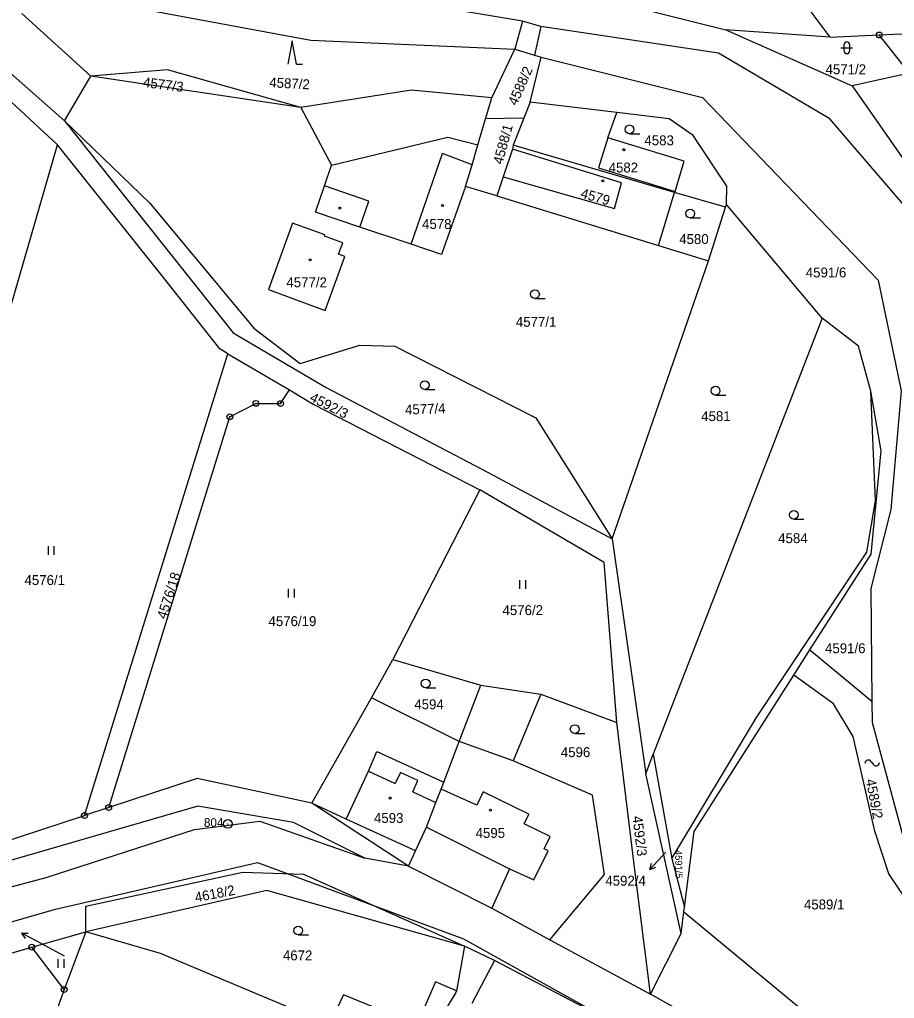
# Model space of a CAD drawing. Extents: x -733394 to -722299, y -1082822 to -1075049.
# Drawn here: x -726137.2 to -725987, y -1076641.5 to -1076473.5 of the extents above; entities that cross this region are included whole.
import ezdxf

# ---------------------------------------------------------------- set-up
doc = ezdxf.new("R2010")
doc.units = 0
for name, color, linetype in [('Hranice parcel', 7, 'Continuous'), ('Parcelní čísla', 7, 'Continuous'), ('Pop  PČ popisy', 7, 'Continuous'), ('Vnitřní kresba', 7, 'Continuous'), ('Značky bodu BP', 7, 'Continuous'), ('Značky budov', 7, 'Continuous'), ('Značky kultur', 7, 'Continuous')]:
    doc.layers.add(name, color=color, linetype=linetype)

msp = doc.modelspace()

# ---------------------------------------------------------------- linework, layer by layer
at = {"layer": 'Hranice parcel'}
for p, q in [((-725998.05, -1076476.5), (-726002.01, -1076471.23)), ((-726125.01, -1076483.18), (-726136.8, -1076472.41)), ((-725998.05, -1076476.5), (-726015.97, -1076475.23)), ((-726015.97, -1076475.23), (-725994.3, -1076484.8)), ((-725998.05, -1076476.5), (-725989.63, -1076476.1)), ((-725989.63, -1076476.1), (-725981.52, -1076475.71)), ((-725984.46, -1076482.64), (-725989.63, -1076476.1)), ((-726056.15, -1076486.87), (-726052.21, -1076478.53)), ((-726049.57, -1076487.61), (-726047.68, -1076479.91)), ((-726139.77, -1076481.78), (-726129.52, -1076490.84)), ((-726129.52, -1076490.84), (-726125.01, -1076483.18)), ((-726088.93, -1076488.53), (-726125.01, -1076483.18)), ((-725984.46, -1076482.64), (-725994.3, -1076484.8)), ((-726130.71, -1076494.97), (-726142.14, -1076484.36)), ((-726057.21, -1076490.49), (-726056.15, -1076486.87)), ((-726049.57, -1076487.61), (-726050.66, -1076490.38)), ((-726034.68, -1076489.42), (-726049.57, -1076487.61)), ((-726058.52, -1076494.96), (-726057.21, -1076490.49)), ((-726050.66, -1076490.38), (-726057.21, -1076490.49)), ((-726050.66, -1076490.38), (-726052.5, -1076495.03)), ((-726145.48, -1076545.97), (-726130.71, -1076494.97)), ((-726112.76, -1076517.42), (-726130.71, -1076494.97)), ((-726024.76, -1076503.14), (-726052.5, -1076495.03)), ((-726055.27, -1076503.73), (-726060.66, -1076502.08)), ((-726055.27, -1076503.73), (-726027.54, -1076512.21)), ((-726027.54, -1076512.21), (-726024.76, -1076503.14)), ((-726016.03, -1076505.68), (-726024.76, -1076503.14)), ((-726016.03, -1076505.68), (-726015.88, -1076505.2)), ((-725999.44, -1076524.69), (-726015.88, -1076505.2)), ((-726018.95, -1076514.84), (-726016.03, -1076505.68)), ((-726027.54, -1076512.21), (-726018.95, -1076514.84)), ((-726035.5, -1076562.56), (-726018.95, -1076514.84)), ((-725999.44, -1076524.69), (-726028.44, -1076599.55)), ((-726126.06, -1076610.07), (-726101.44, -1076530.82)), ((-726101.44, -1076530.82), (-726090.89, -1076537.03)), ((-726092.4, -1076539.37), (-726090.89, -1076537.03)), ((-726058.23, -1076554.15), (-726073.12, -1076583.3)), ((-726036.88, -1076566.63), (-726058.23, -1076554.15)), ((-726035.5, -1076562.56), (-726029.69, -1076602.89)), ((-726001.53, -1076581.65), (-725991.02, -1076565.19)), ((-726034.69, -1076594.12), (-726036.88, -1076566.63)), ((-726004.28, -1076585.96), (-726001.53, -1076581.65)), ((-726001.53, -1076581.65), (-725990.92, -1076590.43)), ((-726076.83, -1076589.88), (-726073.12, -1076583.3)), ((-726073.12, -1076583.3), (-726058.04, -1076587.72)), ((-725997.51, -1076590.92), (-726004.28, -1076585.96)), ((-726061.74, -1076597.38), (-726058.04, -1076587.72)), ((-726087.05, -1076607.97), (-726076.83, -1076589.88)), ((-726061.74, -1076597.38), (-726076.83, -1076589.88)), ((-726029.69, -1076602.89), (-726028.44, -1076599.55)), ((-726028.44, -1076599.55), (-726025.22, -1076617.44)), ((-726023.67, -1076630.34), (-726029.69, -1076602.89)), ((-726106.74, -1076603.73), (-726121.92, -1076608.71)), ((-726087.05, -1076607.97), (-726106.74, -1076603.73)), ((-726121.92, -1076608.71), (-726126.06, -1076610.07)), ((-726070.44, -1076618.76), (-726087.05, -1076607.97)), ((-726025.22, -1076617.44), (-726023.08, -1076625.79)), ((-726023.18, -1076626.58), (-726023.08, -1076625.79)), ((-726023.67, -1076630.34), (-726023.18, -1076626.58)), ((-726023.18, -1076626.58), (-725998.24, -1076647.24)), ((-726135.12, -1076632.67), (-726125.85, -1076630.01)), ((-726125.85, -1076630.01), (-726129.55, -1076639.93)), ((-726046.19, -1076631.41), (-726028.88, -1076640.72)), ((-726028.88, -1076640.72), (-726023.67, -1076630.34)), ((-726129.55, -1076639.93), (-726135.12, -1076632.67)), ((-726060.86, -1076632.5), (-726062.21, -1076640.17)), ((-726062.21, -1076640.17), (-726062.41, -1076640.57))]:
    msp.add_line(p, q, dxfattribs=at)
for points in [[(-726139.43, -1076462.61), (-726123.36, -1076470.28), (-726087.21, -1076477.01), (-726052.21, -1076478.53)], [(-726050.87, -1076473.73), (-726086.61, -1076467.72), (-726122.32, -1076462.14)], [(-726085.75, -1076463.98), (-726048.56, -1076467.04), (-726015.97, -1076475.23)], [(-726017.26, -1076479.23), (-726047.73, -1076474.67), (-726050.87, -1076473.73)], [(-726052.21, -1076478.53), (-726048.81, -1076479.54), (-726047.68, -1076479.91)], [(-726047.68, -1076479.91), (-726019.96, -1076486.82), (-725989.84, -1076518.16), (-725985.85, -1076537.2), (-725987.67, -1076557.53)], [(-725978.22, -1076513.68), (-725998.15, -1076490.51), (-726017.26, -1076479.23)], [(-726088.93, -1076488.53), (-726111.84, -1076482.07), (-726125.01, -1076483.18)], [(-725994.3, -1076484.8), (-725984.64, -1076498.67), (-725975.28, -1076510.35)], [(-726056.15, -1076486.87), (-726069.94, -1076485.57), (-726088.93, -1076488.53)], [(-726024.76, -1076503.14), (-726024.7, -1076502.95), (-726023.12, -1076497.74), (-726036.24, -1076493.74), (-726034.68, -1076489.42)], [(-726015.88, -1076505.2), (-726015.81, -1076502.03), (-726021.58, -1076493.37), (-726025.7, -1076490.51), (-726034.68, -1076489.42)], [(-726129.52, -1076490.84), (-726114.86, -1076504.99), (-726097.01, -1076526.44), (-726089.03, -1076532.48), (-726078.81, -1076529.33), (-726072.82, -1076529.49), (-726048.59, -1076541.81), (-726035.5, -1076562.56)], [(-726129.52, -1076490.84), (-726100.52, -1076527.22), (-726084.56, -1076536.6), (-726056.77, -1076551.22), (-726035.5, -1076562.56)], [(-726084.88, -1076502.02), (-726083.66, -1076498.44), (-726063.67, -1076493.66), (-726058.52, -1076494.96)], [(-726060.66, -1076502.08), (-726059.52, -1076498.37), (-726058.52, -1076494.96)], [(-726052.5, -1076495.03), (-726052.61, -1076495.67), (-726054.22, -1076500.42), (-726055.27, -1076503.73)], [(-726060.66, -1076502.08), (-726064.77, -1076513.79), (-726070.02, -1076511.99), (-726078.79, -1076509.08), (-726086.4, -1076506.49), (-726084.88, -1076502.02)], [(-726084.86, -1076510.62), (-726084.79, -1076510.43), (-726090.39, -1076508.4), (-726094.51, -1076519.79), (-726084.74, -1076523.37), (-726081.36, -1076514.14), (-726082.45, -1076513.74), (-726081.73, -1076511.75), (-726084.86, -1076510.62)], [(-726101.44, -1076530.82), (-726102.85, -1076529.99), (-726112.76, -1076517.42)], [(-725991.06, -1076537.22), (-725993.18, -1076529.49), (-725999.44, -1076524.69)], [(-726090.89, -1076537.03), (-726086.81, -1076539.44), (-726058.23, -1076554.15)], [(-726025.22, -1076617.44), (-726010.71, -1076593.22), (-725991.79, -1076564.86), (-725990.3, -1076556.08), (-725991.06, -1076537.22)], [(-725991.02, -1076565.19), (-725989.31, -1076547.46), (-725991.06, -1076537.22)], [(-726121.92, -1076608.71), (-726101.12, -1076541.64), (-726096.64, -1076539.33), (-726092.4, -1076539.37)], [(-725987.67, -1076557.53), (-725991.1, -1076571.1), (-725990.92, -1076590.43)], [(-726023.08, -1076625.79), (-726021.41, -1076612.79), (-726004.28, -1076585.96)], [(-726058.04, -1076587.72), (-726047.75, -1076589.22), (-726034.69, -1076594.12)], [(-725968.16, -1076650.63), (-725968.73, -1076645.89), (-725978.45, -1076634.2), (-725988.01, -1076620.07), (-725990.4, -1076612.78), (-725994.1, -1076596.52), (-725997.51, -1076590.92)], [(-725990.92, -1076590.43), (-725990.88, -1076594.09), (-725984, -1076619.5), (-725968.94, -1076639.64), (-725964.56, -1076644.15)], [(-726028.88, -1076640.72), (-726031.68, -1076618.94), (-726034.69, -1076594.12)], [(-726070.44, -1076618.76), (-726069.24, -1076616.14), (-726067.37, -1076612.07), (-726065.75, -1076607.85), (-726064.87, -1076605.55), (-726064.4, -1076604.33), (-726061.74, -1076597.38)], [(-726046.19, -1076631.41), (-726036.82, -1076620.17), (-726038.85, -1076606.56), (-726052.46, -1076600.71), (-726061.74, -1076597.38)], [(-726070.44, -1076618.76), (-726077.95, -1076617.37), (-726090.17, -1076611.29), (-726106.63, -1076608.46), (-726143.97, -1076619.28), (-726202.72, -1076628.56), (-726209.51, -1076630.3), (-726215.92, -1076631.95)], [(-726197.34, -1076622.23), (-726144.62, -1076616.16), (-726126.06, -1076610.07)], [(-726070.44, -1076618.76), (-726056.15, -1076625.97), (-726046.19, -1076631.41)], [(-726125.85, -1076630.01), (-726125.82, -1076625.61), (-726098.9, -1076619.77), (-726088.48, -1076620.15), (-726060.86, -1076632.5)], [(-726060.86, -1076632.5), (-726094.77, -1076622.97), (-726125.85, -1076630.01)], [(-726084, -1076645.95), (-726113, -1076633.75), (-726125.85, -1076630.01)], [(-726193.2, -1076648.22), (-726171.32, -1076641.82), (-726145.63, -1076635.69), (-726135.12, -1076632.67)], [(-726032, -1076647.37), (-726055.71, -1076634.98), (-726060.86, -1076632.5)], [(-726062.21, -1076640.17), (-726065.81, -1076638.62), (-726069, -1076645.98), (-726081.63, -1076640.84), (-726084, -1076645.95)], [(-726129.55, -1076639.93), (-726130.55, -1076642.62), (-726134.55, -1076661.03)], [(-726062.41, -1076640.57), (-726066.37, -1076647.09), (-726069.42, -1076652.64)], [(-725946.61, -1076675.19), (-725962.8, -1076672.18), (-726004.61, -1076655.63), (-726017.91, -1076646.92), (-726028.88, -1076640.72)]]:
    msp.add_lwpolyline(points, dxfattribs=at)
at = {"layer": 'Pop  PČ popisy'}
for p, q in [((-726026.28, -1076616.36), (-726026.99, -1076617.11)), ((-726026.99, -1076617.11), (-726029.04, -1076619.31)), ((-726029.04, -1076619.31), (-726028.72, -1076618.23)), ((-726029.04, -1076619.31), (-726027.99, -1076618.91)), ((-726134.23, -1076631.66), (-726136.88, -1076630.25)), ((-726136.88, -1076630.25), (-726135.76, -1076630.28)), ((-726136.88, -1076630.25), (-726136.23, -1076631.16)), ((-726129.51, -1076634.21), (-726134.23, -1076631.66))]:
    msp.add_line(p, q, dxfattribs=at)
at = {"layer": 'Vnitřní kresba'}
for p, q in [((-726050.87, -1076473.73), (-726052.21, -1076478.53)), ((-726047.73, -1076474.67), (-726048.81, -1076479.54)), ((-726088.93, -1076488.53), (-726083.66, -1076498.44)), ((-726036.24, -1076493.74), (-726037.83, -1076498.93)), ((-726070.02, -1076511.99), (-726064.63, -1076496.42)), ((-726059.52, -1076498.37), (-726064.63, -1076496.42)), ((-726033.91, -1076501.49), (-726052.61, -1076495.67)), ((-726054.22, -1076500.42), (-726035.06, -1076505.87)), ((-726037.83, -1076498.93), (-726024.7, -1076502.95)), ((-726077.27, -1076504.61), (-726084.88, -1076502.02)), ((-726035.06, -1076505.87), (-726033.91, -1076501.49)), ((-726078.79, -1076509.08), (-726077.27, -1076504.61)), ((-726047.75, -1076589.22), (-726052.46, -1076600.71)), ((-726077.32, -1076602.44), (-726075.88, -1076599.08)), ((-726075.88, -1076599.08), (-726064.4, -1076604.33)), ((-726081.13, -1076610.69), (-726077.32, -1076602.44)), ((-726077.32, -1076602.44), (-726072.72, -1076604.59)), ((-726071.82, -1076602.68), (-726072.72, -1076604.59)), ((-726068.82, -1076604.08), (-726071.82, -1076602.68)), ((-726069.71, -1076606), (-726068.82, -1076604.08)), ((-726069.71, -1076606), (-726065.75, -1076607.85)), ((-726058.72, -1076608.31), (-726064.87, -1076605.55)), ((-726057.61, -1076606.03), (-726058.72, -1076608.31)), ((-726049.81, -1076609.86), (-726057.61, -1076606.03)), ((-726081.13, -1076610.69), (-726087.05, -1076607.97)), ((-726107.17, -1076612.45), (-726095.99, -1076611.02)), ((-726095.99, -1076611.02), (-726077.95, -1076617.37)), ((-726069.24, -1076616.14), (-726081.13, -1076610.69)), ((-726050.61, -1076611.51), (-726049.81, -1076609.86)), ((-726132.64, -1076620.74), (-726107.17, -1076612.45)), ((-726067.37, -1076612.07), (-726053.1, -1076619.21)), ((-726046.16, -1076613.7), (-726050.61, -1076611.51)), ((-726047.17, -1076615.77), (-726046.16, -1076613.7)), ((-726048.93, -1076621.13), (-726046.46, -1076616.12)), ((-726046.46, -1076616.12), (-726047.17, -1076615.77)), ((-726131.05, -1076626.15), (-726096.36, -1076618.12)), ((-726096.36, -1076618.12), (-726060.99, -1076631.23)), ((-726053.1, -1076619.21), (-726056.15, -1076625.97)), ((-726053.1, -1076619.21), (-726048.93, -1076621.13)), ((-726165.65, -1076629.32), (-726132.64, -1076620.74)), ((-726164.94, -1076635.93), (-726131.05, -1076626.15)), ((-726060.99, -1076631.23), (-726032, -1076647.37)), ((-726055.71, -1076634.98), (-726059.55, -1076642.34))]:
    msp.add_line(p, q, dxfattribs=at)
at = {"layer": 'Značky bodu BP'}
for centre, radius in [((-725989.63, -1076476.1), 0.5), ((-725989.63, -1076476.1), 0.0303), ((-726096.64, -1076539.33), 0.5), ((-726092.4, -1076539.37), 0.5), ((-726096.64, -1076539.33), 0.0303), ((-726092.4, -1076539.37), 0.0303), ((-726101.12, -1076541.64), 0.5), ((-726101.12, -1076541.64), 0.0303), ((-726126.06, -1076610.07), 0.5), ((-726121.92, -1076608.71), 0.5), ((-726121.92, -1076608.71), 0.0303), ((-726126.06, -1076610.07), 0.0303), ((-726101.47, -1076611.52), 0.75), ((-726101.47, -1076611.52), 0.03), ((-726135.12, -1076632.67), 0.5), ((-726135.12, -1076632.67), 0.0303), ((-726129.55, -1076639.93), 0.5), ((-726129.55, -1076639.93), 0.0303)]:
    msp.add_circle(centre, radius, dxfattribs=at)
at = {"layer": 'Značky budov'}
msp.add_line((-725991.01, -1076600.85), (-725990.71, -1076601.25), dxfattribs=at)
for centre in [(-726033.47, -1076495.79), (-726037.08, -1076501.12), (-726064.62, -1076505.35), (-726082.22, -1076505.8), (-726087.34, -1076514.69), (-726073.61, -1076607.07), (-726056.38, -1076609.16)]:
    msp.add_circle(centre, 0.175, dxfattribs=at)
for centre, start, end in [((-725991.52, -1076601.14), 29.2914, 181.2189), ((-725990.2, -1076600.96), 209.2914, 1.2189)]:
    msp.add_arc(centre, 0.588, start, end, dxfattribs=at)
at = {"layer": 'Značky kultur'}
for p, q in [((-726090.4, -1076477.08), (-726091.15, -1076481.08)), ((-726089.65, -1076481.08), (-726090.4, -1076477.08)), ((-725996.21, -1076478.29), (-725994.21, -1076478.29)), ((-725995.71, -1076477.79), (-725995.71, -1076478.79)), ((-725994.71, -1076478.79), (-725994.71, -1076477.79)), ((-726089.65, -1076481.08), (-726088.65, -1076481.08)), ((-726032.51, -1076493.05), (-726030.76, -1076493.05)), ((-726022.08, -1076507.51), (-726020.33, -1076507.51)), ((-726048.74, -1076521.33), (-726046.99, -1076521.33)), ((-726067.66, -1076536.96), (-726065.91, -1076536.96)), ((-726017.73, -1076537.9), (-726015.98, -1076537.9)), ((-726004.32, -1076559.21), (-726002.57, -1076559.21)), ((-726132.26, -1076565.32), (-726132.26, -1076563.82)), ((-726131.26, -1076565.32), (-726131.26, -1076563.82)), ((-726051.32, -1076571.19), (-726051.32, -1076569.69)), ((-726050.32, -1076571.19), (-726050.32, -1076569.69)), ((-726091.03, -1076572.64), (-726091.03, -1076571.14)), ((-726090.03, -1076572.64), (-726090.03, -1076571.14)), ((-726067.5, -1076588.15), (-726065.75, -1076588.15)), ((-726041.92, -1076595.98), (-726040.17, -1076595.98)), ((-726089.37, -1076630.57), (-726087.62, -1076630.57)), ((-726130.58, -1076636.23), (-726130.58, -1076634.73)), ((-726129.58, -1076636.23), (-726129.58, -1076634.73))]:
    msp.add_line(p, q, dxfattribs=at)
for centre in [(-726032.51, -1076492.3), (-726022.08, -1076506.76), (-726048.74, -1076520.58), (-726067.66, -1076536.21), (-726017.73, -1076537.15), (-726004.32, -1076558.46), (-726067.5, -1076587.4), (-726041.92, -1076595.23), (-726089.37, -1076629.82)]:
    msp.add_circle(centre, 0.75, dxfattribs=at)
for centre, start, end in [((-725995.21, -1076477.79), 0, 180), ((-725995.21, -1076478.79), 180, 359.9879)]:
    msp.add_arc(centre, 0.5, start, end, dxfattribs=at)

# ---------------------------------------------------------------- texts
at = {"layer": 'Parcelní čísla'}
for s, height, rotation, p in [('4588/2', 1.7, 66, (-726051.9, -1076488.34)), ('4577/3', 1.7, 353, (-726116.09, -1076485.03)), ('4587/2', 1.7, 357, (-726094.38, -1076485.07)), ('4588/1', 1.7, 75, (-726054.32, -1076498.41)), ('4579', 1.7, 344, (-726041.02, -1076503.99)), ('4592/3', 1.7, 333, (-726087.55, -1076538.85)), ('4577/4', 1.7, 2, (-726071.02, -1076541.27)), ('4576/18', 1.7, 72, (-726112.08, -1076576.47)), ('4589/2', 1.7, 281, (-725991.98, -1076603.97)), ('4592/3', 1.7, 277, (-726032.02, -1076610.24)), ('4591/5', 1.19, 271, (-726024.69, -1076616.01)), ('4618/2', 1.7, 11, (-726106.95, -1076624.98))]:
    msp.add_text(s, height=height, rotation=rotation, dxfattribs=at).set_placement(p)
for s, p in [('4571/2', (-725998.86, -1076482.84)), ('4583', (-726029.95, -1076495.03)), ('4582', (-726036.09, -1076499.7)), ('4578', (-726068.12, -1076509.39)), ('4580', (-726023.98, -1076511.98)), ('4591/6', (-726002.25, -1076517.71)), ('4577/2', (-726091.41, -1076519.4)), ('4577/1', (-726052.02, -1076526.18)), ('4581', (-726020.2, -1076542.37)), ('4584', (-726006.99, -1076563.32)), ('4576/1', (-726136.37, -1076570.51)), ('4576/2', (-726054.31, -1076575.67)), ('4576/19', (-726094.48, -1076577.56)), ('4591/6', (-725998.95, -1076582.21)), ('4594', (-726069.45, -1076591.84)), ('4596', (-726044.3, -1076600.05)), ('4593', (-726076.38, -1076611.35)), ('4595', (-726058.93, -1076613.91)), ('4592/4', (-726036.66, -1076622.12)), ('4589/1', (-726002.57, -1076626.19)), ('4672', (-726092.01, -1076634.93))]:
    msp.add_text(s, height=1.7, dxfattribs=at).set_placement(p)
at = {"layer": 'Značky bodu BP'}
msp.add_text('804', height=1.5, dxfattribs=at).set_placement((-726105.57, -1076612.02))

doc.saveas('drawing.dxf')
